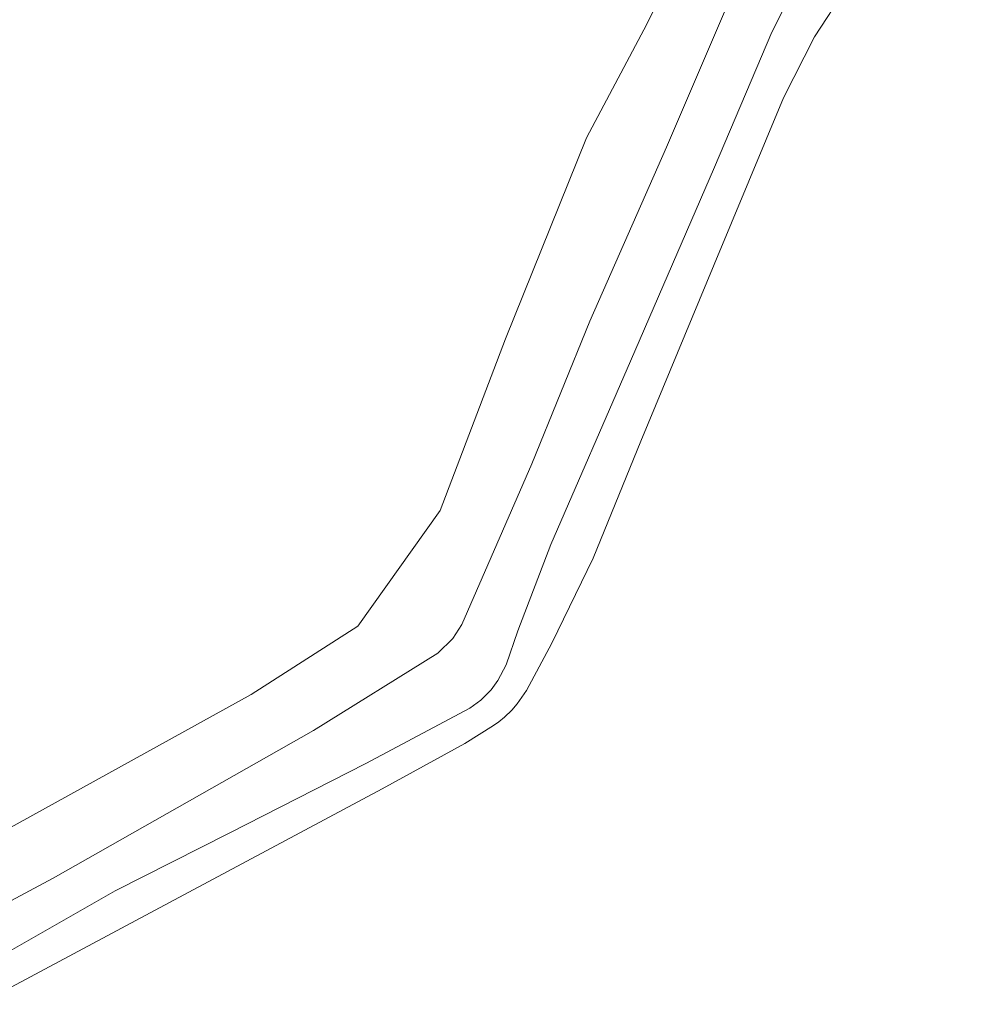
# Model space of a CAD drawing. Extents: x 184422 to 188298, y 343471 to 350189.
# Tile 352 of 513: x 186717 to 186778, y 348820 to 348885. Entities that reach past the tile are written whole.
import ezdxf

# ---------------------------------------------------------------- set-up
doc = ezdxf.new("R2010")
doc.units = 0
doc.layers.add('B-WA-GR-GRAS-GV', color=252, linetype='Continuous', lineweight=13)
doc.layers.add('B-WA-OG-WATER_GREPPEL-GV', color=252, linetype='Continuous', lineweight=18)

msp = doc.modelspace()

# ---------------------------------------------------------------- linework, layer by layer
at = {"layer": 'B-WA-GR-GRAS-GV', "flags": 128}
for points in [[(186709.841, 348828.4), (186731.894, 348840.587), (186738.851, 348845.029), (186744.205, 348852.566), (186748.466, 348863.736), (186753.754, 348876.826), (186757.687, 348884.242), (186759.557, 348888.046), (186763.555, 348894.108), (186767.295, 348898.557), (186773.744, 348905.65), (186777.613, 348910.357), (186779.998, 348914.226), (186783.932, 348920.352), (186808.693, 348989.255), (186781.142, 348982.759), (186731.323, 348971.997), (186676.595, 348957.692)], [(186709.841, 348828.4), (186731.894, 348840.587), (186738.851, 348845.029), (186744.205, 348852.566), (186748.466, 348863.736), (186753.754, 348876.826), (186757.687, 348884.242), (186759.557, 348888.046), (186763.555, 348894.108), (186767.295, 348898.557), (186773.744, 348905.65), (186777.613, 348910.357), (186779.998, 348914.226), (186783.932, 348920.352), (186808.693, 348989.255), (186781.142, 348982.759), (186731.323, 348971.997), (186676.595, 348957.692)], [(186709.841, 348828.4), (186731.894, 348840.587), (186738.851, 348845.029), (186744.205, 348852.566), (186748.466, 348863.736), (186753.754, 348876.826), (186757.687, 348884.242), (186759.557, 348888.046), (186763.555, 348894.108), (186767.295, 348898.557), (186773.744, 348905.65), (186777.613, 348910.357), (186779.998, 348914.226), (186783.932, 348920.352), (186808.693, 348989.255), (186781.142, 348982.759), (186731.323, 348971.997), (186676.595, 348957.692)], [(186759.557, 348888.046), (186757.687, 348884.242), (186753.754, 348876.826), (186748.466, 348863.736), (186744.205, 348852.566), (186738.851, 348845.029), (186731.894, 348840.587), (186709.841, 348828.4)], [(186759.557, 348888.046), (186757.687, 348884.242), (186753.754, 348876.826), (186748.466, 348863.736), (186744.205, 348852.566), (186738.851, 348845.029), (186731.894, 348840.587), (186709.841, 348828.4)], [(186759.557, 348888.046), (186757.687, 348884.242), (186753.754, 348876.826), (186748.466, 348863.736), (186744.205, 348852.566), (186738.851, 348845.029), (186731.894, 348840.587), (186709.841, 348828.4)], [(186767.878, 348887.771), (186765.822, 348883.709), (186762.101, 348874.928), (186756.607, 348862.279), (186751.421, 348850.352), (186749.275, 348844.716), (186748.511, 348842.502), (186747.969, 348841.485), (186747.534, 348840.882), (186746.867, 348840.217), (186746.147, 348839.695), (186739.362, 348836.076), (186730.478, 348831.538), (186723.032, 348827.797), (186711, 348820.932)], [(186767.878, 348887.771), (186765.822, 348883.709), (186762.101, 348874.928), (186756.607, 348862.279), (186751.421, 348850.352), (186749.275, 348844.716), (186748.511, 348842.502), (186747.969, 348841.485), (186747.534, 348840.882), (186746.867, 348840.217), (186746.147, 348839.695), (186739.362, 348836.076), (186730.478, 348831.538), (186723.032, 348827.797), (186711, 348820.932)], [(186767.878, 348887.771), (186765.822, 348883.709), (186762.101, 348874.928), (186756.607, 348862.279), (186751.421, 348850.352), (186749.275, 348844.716), (186748.511, 348842.502), (186747.969, 348841.485), (186747.534, 348840.882), (186746.867, 348840.217), (186746.147, 348839.695), (186739.362, 348836.076), (186730.478, 348831.538), (186723.032, 348827.797), (186711, 348820.932)], [(186770.632, 348886.51), (186768.608, 348883.42), (186766.59, 348879.445), (186762.068, 348868.585), (186757.294, 348857.087), (186754.187, 348849.462), (186751.487, 348843.931), (186749.835, 348840.83), (186749.223, 348839.971), (186748.894, 348839.553), (186748.406, 348839.098), (186748.028, 348838.808), (186747.683, 348838.556), (186745.82, 348837.38), (186740.443, 348834.441), (186726.57, 348827.032), (186715.297, 348821.007)], [(186715.297, 348821.007), (186726.57, 348827.032), (186740.443, 348834.441), (186745.82, 348837.38), (186747.683, 348838.556), (186748.028, 348838.808), (186748.406, 348839.098), (186748.894, 348839.553), (186749.223, 348839.971), (186749.835, 348840.83), (186751.487, 348843.931), (186754.187, 348849.462), (186757.294, 348857.087), (186762.068, 348868.585), (186766.59, 348879.445), (186768.608, 348883.42), (186770.632, 348886.51)], [(186770.632, 348886.51), (186768.608, 348883.42), (186766.59, 348879.445), (186762.068, 348868.585), (186757.294, 348857.087), (186754.187, 348849.462), (186751.487, 348843.931), (186749.835, 348840.83), (186749.223, 348839.971), (186748.894, 348839.553), (186748.406, 348839.098), (186748.028, 348838.808), (186747.683, 348838.556), (186745.82, 348837.38), (186740.443, 348834.441), (186726.57, 348827.032), (186715.297, 348821.007)], [(186715.297, 348821.007), (186726.57, 348827.032), (186740.443, 348834.441), (186745.82, 348837.38), (186747.683, 348838.556), (186748.028, 348838.808), (186748.406, 348839.098), (186748.894, 348839.553), (186749.223, 348839.971), (186749.835, 348840.83), (186751.487, 348843.931), (186754.187, 348849.462), (186757.294, 348857.087), (186762.068, 348868.585), (186766.59, 348879.445), (186768.608, 348883.42), (186770.632, 348886.51)], [(186770.632, 348886.51), (186768.608, 348883.42), (186766.59, 348879.445), (186762.068, 348868.585), (186757.294, 348857.087), (186754.187, 348849.462), (186751.487, 348843.931), (186749.835, 348840.83), (186749.223, 348839.971), (186748.894, 348839.553), (186748.406, 348839.098), (186748.028, 348838.808), (186747.683, 348838.556), (186745.82, 348837.38), (186740.443, 348834.441), (186726.57, 348827.032), (186715.297, 348821.007)], [(186715.297, 348821.007), (186726.57, 348827.032), (186740.443, 348834.441), (186745.82, 348837.38), (186747.683, 348838.556), (186748.028, 348838.808), (186748.406, 348839.098), (186748.894, 348839.553), (186749.223, 348839.971), (186749.835, 348840.83), (186751.487, 348843.931), (186754.187, 348849.462), (186757.294, 348857.087), (186762.068, 348868.585), (186766.59, 348879.445), (186768.608, 348883.42), (186770.632, 348886.51)], [(186703.654, 348820.4), (186719.002, 348828.616), (186735.972, 348838.243), (186744.054, 348843.279), (186745.052, 348844.226), (186745.635, 348845.136), (186750.183, 348855.596), (186753.978, 348864.903), (186758.959, 348876.222), (186762.864, 348885.354)], [(186703.654, 348820.4), (186719.002, 348828.616), (186735.972, 348838.243), (186744.054, 348843.279), (186745.052, 348844.226), (186745.635, 348845.136), (186750.183, 348855.596), (186753.978, 348864.903), (186758.959, 348876.222), (186762.864, 348885.354)], [(186703.654, 348820.4), (186719.002, 348828.616), (186735.972, 348838.243), (186744.054, 348843.279), (186745.052, 348844.226), (186745.635, 348845.136), (186750.183, 348855.596), (186753.978, 348864.903), (186758.959, 348876.222), (186762.864, 348885.354)]]:
    msp.add_lwpolyline(points, dxfattribs=at)
at = {"layer": 'B-WA-OG-WATER_GREPPEL-GV', "flags": 128}
for points in [[(186711, 348820.932), (186723.032, 348827.797), (186730.478, 348831.538), (186739.362, 348836.076), (186746.147, 348839.695), (186746.867, 348840.217), (186747.534, 348840.882), (186747.969, 348841.485), (186748.511, 348842.502), (186749.275, 348844.716), (186751.421, 348850.352), (186756.607, 348862.279), (186762.101, 348874.928), (186765.822, 348883.709), (186767.878, 348887.771)], [(186711, 348820.932), (186723.032, 348827.797), (186730.478, 348831.538), (186739.362, 348836.076), (186746.147, 348839.695), (186746.867, 348840.217), (186747.534, 348840.882), (186747.969, 348841.485), (186748.511, 348842.502), (186749.275, 348844.716), (186751.421, 348850.352), (186756.607, 348862.279), (186762.101, 348874.928), (186765.822, 348883.709), (186767.878, 348887.771)], [(186711, 348820.932), (186723.032, 348827.797), (186730.478, 348831.538), (186739.362, 348836.076), (186746.147, 348839.695), (186746.867, 348840.217), (186747.534, 348840.882), (186747.969, 348841.485), (186748.511, 348842.502), (186749.275, 348844.716), (186751.421, 348850.352), (186756.607, 348862.279), (186762.101, 348874.928), (186765.822, 348883.709), (186767.878, 348887.771)], [(186762.864, 348885.354), (186758.959, 348876.222), (186753.978, 348864.903), (186750.183, 348855.596), (186745.635, 348845.136), (186745.052, 348844.226), (186744.054, 348843.279), (186735.972, 348838.243), (186719.002, 348828.616), (186703.654, 348820.4)], [(186762.864, 348885.354), (186758.959, 348876.222), (186753.978, 348864.903), (186750.183, 348855.596), (186745.635, 348845.136), (186745.052, 348844.226), (186744.054, 348843.279), (186735.972, 348838.243), (186719.002, 348828.616), (186703.654, 348820.4)], [(186762.864, 348885.354), (186758.959, 348876.222), (186753.978, 348864.903), (186750.183, 348855.596), (186745.635, 348845.136), (186745.052, 348844.226), (186744.054, 348843.279), (186735.972, 348838.243), (186719.002, 348828.616), (186703.654, 348820.4)]]:
    msp.add_lwpolyline(points, dxfattribs=at)

doc.saveas('drawing.dxf')
